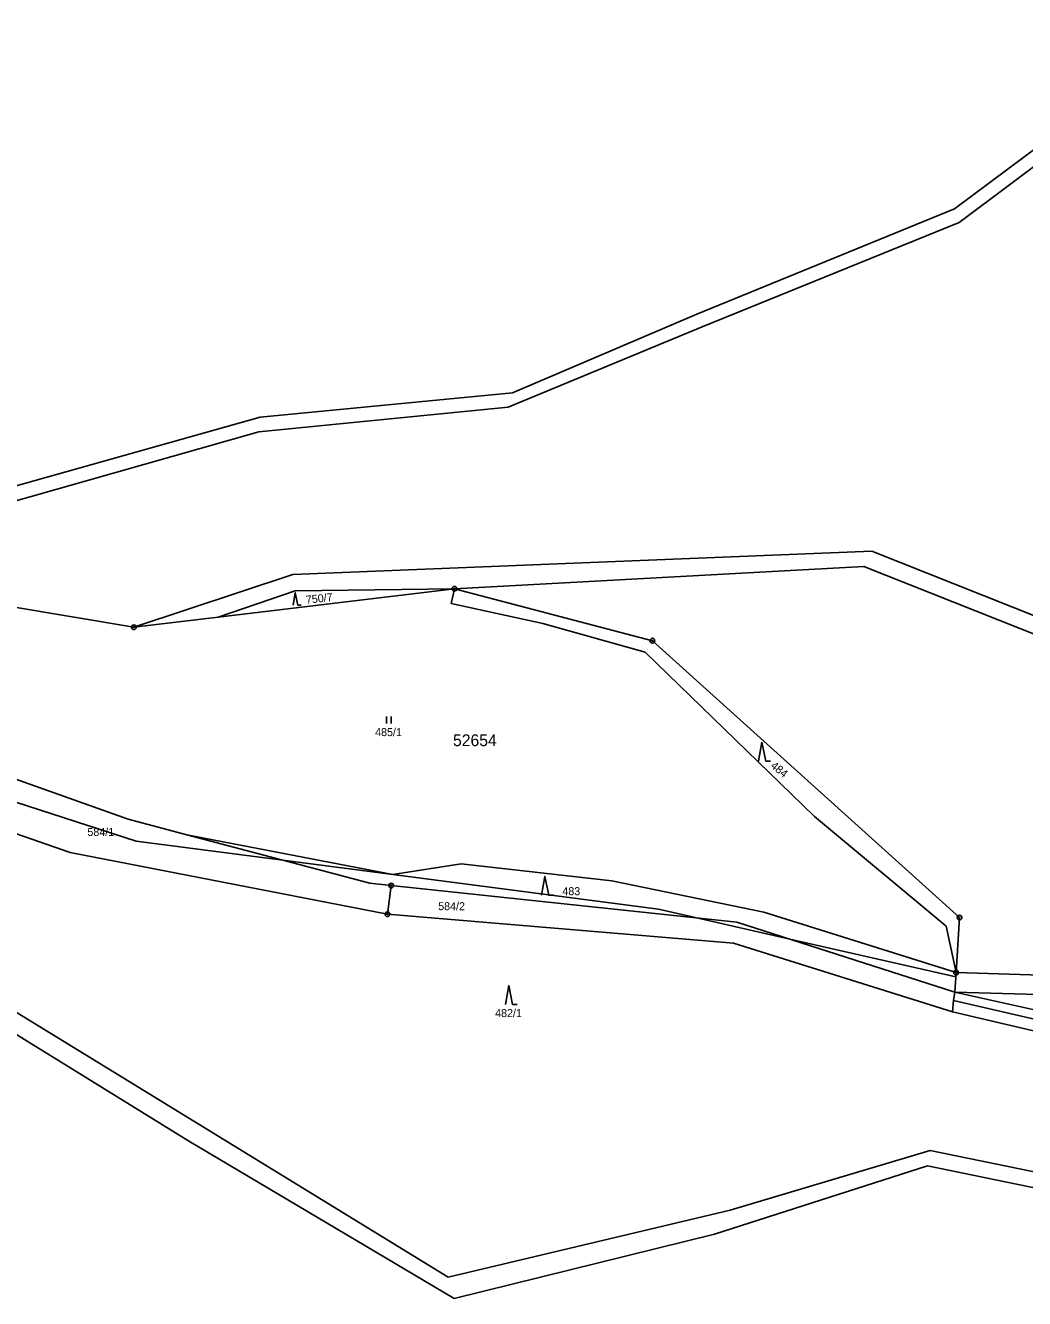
# Model space of a CAD drawing. Extents: x -547623 to -538651, y -1096714 to -1086522.
# Drawn here: x -546504 to -546291.7, y -1094212.2 to -1093941.7 of the extents above; entities that cross this region are included whole.
import ezdxf

# ---------------------------------------------------------------- set-up
doc = ezdxf.new("R2010")
doc.units = 0
for name, color, linetype in [('Vrstva 1', 7, 'Continuous'), ('Vrstva 25', 7, 'Continuous'), ('Vrstva 41', 7, 'Continuous'), ('Vrstva 52', 7, 'Continuous'), ('Vrstva 53', 7, 'Continuous'), ('Vrstva 83', 7, 'Continuous'), ('Vrstva 86', 7, 'Continuous')]:
    doc.layers.add(name, color=color, linetype=linetype)

msp = doc.modelspace()

# ---------------------------------------------------------------- linework, layer by layer
at = {"layer": 'Vrstva 1'}
for points in [[(-546306.56, -1093980.62), (-546254.34, -1093941.69)], [(-546305.57, -1093983.58), (-546252.67, -1093943.96)], [(-546361.33, -1094003.06), (-546306.56, -1093980.62)], [(-546360.21, -1094005.74), (-546305.57, -1093983.58)], [(-546400.53, -1094019.72), (-546361.33, -1094003.06)], [(-546401.47, -1094022.79), (-546360.21, -1094005.74)], [(-546454.11, -1094024.95), (-546400.53, -1094019.72)], [(-546454.45, -1094028.02), (-546401.47, -1094022.79)], [(-546516.62, -1094042.48), (-546454.11, -1094024.95)], [(-546515.86, -1094045.48), (-546454.45, -1094028.02)], [(-546447.23, -1094058.33), (-546324.17, -1094053.38)], [(-546324.17, -1094053.38), (-546276.76, -1094072.26)], [(-546480.96, -1094069.57), (-546447.23, -1094058.33)], [(-546412.86, -1094061.39), (-546325.84, -1094056.66)], [(-546325.84, -1094056.66), (-546278.4, -1094075.51)], [(-546446.68, -1094061.83), (-546463.05, -1094067.42)], [(-546412.86, -1094061.39), (-546446.68, -1094061.83)], [(-546412.86, -1094061.39), (-546413.54, -1094064.51)], [(-546413.54, -1094064.51), (-546394.08, -1094068.75)], [(-546394.08, -1094068.75), (-546372.34, -1094074.83)], [(-546372.34, -1094074.83), (-546336.31, -1094109.8)], [(-546482.18, -1094110.35), (-546546.38, -1094087.55)], [(-546541.02, -1094101.26), (-546494.51, -1094117.43)], [(-546336.31, -1094109.8), (-546308.36, -1094133.09)], [(-546469.69, -1094113.67), (-546482.18, -1094110.35)], [(-546430.84, -1094123.98), (-546469.69, -1094113.67)], [(-546425.93, -1094122.12), (-546469.69, -1094113.67)], [(-546427.09, -1094130.55), (-546494.51, -1094117.43)], [(-546411.42, -1094119.83), (-546425.93, -1094122.12)], [(-546411.42, -1094119.83), (-546379.4, -1094123.47)], [(-546347.13, -1094130.14), (-546379.4, -1094123.47)], [(-546430.84, -1094123.98), (-546426.27, -1094124.47)], [(-546426.27, -1094124.47), (-546427.09, -1094130.55)], [(-546426.27, -1094124.47), (-546352.88, -1094132.2)], [(-546353.55, -1094136.67), (-546427.09, -1094130.55)], [(-546306.25, -1094142.95), (-546347.13, -1094130.14)], [(-546352.88, -1094132.2), (-546306.55, -1094147.14)], [(-546308.36, -1094133.09), (-546306.25, -1094142.95)], [(-546307.02, -1094151.28), (-546353.55, -1094136.67)], [(-546306.25, -1094142.95), (-546085.16, -1094149.89)], [(-546414.19, -1094207.65), (-546513.02, -1094147.1)], [(-546306.55, -1094147.14), (-546261.88, -1094157.01)], [(-546306.55, -1094147.14), (-546088.75, -1094153.21)], [(-546306.79, -1094148.9), (-546307.02, -1094151.28)], [(-546514.52, -1094150.84), (-546469.15, -1094178.86)], [(-546307.02, -1094151.28), (-546261.09, -1094162.02)], [(-546469.15, -1094178.86), (-546412.89, -1094212.21)], [(-546311.73, -1094180.77), (-546354.29, -1094193.46)], [(-546257.56, -1094191.89), (-546311.73, -1094180.77)], [(-546357.57, -1094198.5), (-546312.34, -1094184.01)], [(-546312.34, -1094184.01), (-546256.92, -1094195.43)], [(-546354.29, -1094193.46), (-546414.19, -1094207.65)], [(-546412.89, -1094212.21), (-546357.57, -1094198.5)]]:
    msp.add_lwpolyline(points, dxfattribs=at)
at = {"layer": 'Vrstva 25'}
for p, q in [((-546427.3, -1094090), (-546427.3, -1094088.5)), ((-546426.3, -1094090), (-546426.3, -1094088.5))]:
    msp.add_line(p, q, dxfattribs=at)
for points in [[(-546447.14, -1094064.9), (-546446.67, -1094062.22), (-546446.13, -1094064.9), (-546445.46, -1094064.9)], [(-546348.21, -1094097.99), (-546347.51, -1094093.99), (-546346.71, -1094097.99), (-546345.71, -1094097.99)], [(-546394.33, -1094126.51), (-546393.63, -1094122.51), (-546392.83, -1094126.51), (-546391.83, -1094126.51)], [(-546402, -1094149.7), (-546401.3, -1094145.7), (-546400.5, -1094149.7), (-546399.5, -1094149.7)]]:
    msp.add_lwpolyline(points, dxfattribs=at)
at = {"layer": 'Vrstva 41'}
for points in [[(-546480.96, -1094069.57), (-546534.75, -1094060.56)], [(-546480.96, -1094069.57), (-546534.75, -1094060.56)], [(-546412.86, -1094061.39), (-546463.05, -1094067.42)], [(-546412.86, -1094061.39), (-546463.05, -1094067.42)], [(-546370.77, -1094072.42), (-546412.86, -1094061.39)], [(-546370.77, -1094072.42), (-546412.86, -1094061.39)], [(-546463.05, -1094067.42), (-546480.96, -1094069.57)], [(-546463.05, -1094067.42), (-546480.96, -1094069.57)], [(-546305.52, -1094131.25), (-546370.77, -1094072.42)], [(-546305.52, -1094131.25), (-546370.77, -1094072.42)], [(-546306.25, -1094142.95), (-546305.52, -1094131.25)], [(-546306.25, -1094142.95), (-546305.52, -1094131.25)], [(-546306.55, -1094147.14), (-546306.25, -1094142.95)], [(-546306.55, -1094147.14), (-546306.25, -1094142.95)], [(-546306.79, -1094148.9), (-546306.55, -1094147.14)], [(-546306.79, -1094148.9), (-546306.55, -1094147.14)], [(-546261.98, -1094159.21), (-546306.79, -1094148.9)], [(-546261.98, -1094159.21), (-546306.79, -1094148.9)]]:
    msp.add_lwpolyline(points, dxfattribs=at)
at = {"layer": 'Vrstva 52'}
for points in [[(-546527.53, -1094043.48), (-546530.41, -1094049.42), (-546532.46, -1094054.68), (-546534.75, -1094060.56), (-546480.96, -1094069.57), (-546463.05, -1094067.42), (-546412.86, -1094061.39), (-546370.77, -1094072.42), (-546305.52, -1094131.25), (-546306.25, -1094142.95), (-546306.31, -1094143.86)], [(-546715, -1094063.5), (-546705, -1094076.5), (-546657.5, -1094064.5), (-546657.68, -1094063.98), (-546659.83, -1094057.9), (-546660.5, -1094056), (-546659.48, -1094052.67), (-546658.7, -1094050.15), (-546658.5, -1094049.5), (-546634, -1094047), (-546619.5, -1094051.5), (-546534.5, -1094097.5), (-546480.5, -1094115), (-546449.34, -1094119.07), (-546425.93, -1094122.13), (-546369.5, -1094129.5), (-546361.72, -1094131.27), (-546341.57, -1094135.85), (-546306.31, -1094143.86)]]:
    msp.add_lwpolyline(points, dxfattribs=at)
at = {"layer": 'Vrstva 83'}
for centre, radius in [((-546412.86, -1094061.39), 0.5), ((-546412.86, -1094061.39), 0.1), ((-546480.96, -1094069.57), 0.5), ((-546480.96, -1094069.57), 0.1), ((-546370.77, -1094072.42), 0.5), ((-546370.77, -1094072.42), 0.1), ((-546426.27, -1094124.47), 0.5), ((-546426.27, -1094124.47), 0.1), ((-546427.09, -1094130.55), 0.5), ((-546427.09, -1094130.55), 0.1), ((-546305.52, -1094131.25), 0.5), ((-546305.52, -1094131.25), 0.1), ((-546306.25, -1094142.95), 0.5), ((-546306.25, -1094142.95), 0.1)]:
    msp.add_circle(centre, radius, dxfattribs=at)

# ---------------------------------------------------------------- texts
at = {"layer": 'Vrstva 53'}
msp.add_text('52654', height=2.5, dxfattribs=at).set_placement((-546413.16, -1094094.83))
at = {"layer": 'Vrstva 86'}
for s, rotation, p in [('750/7', 6.0111, (-546444.33, -1094064.58)), ('484', 320.6822, (-546345.81, -1094099.24))]:
    msp.add_text(s, height=1.7, rotation=rotation, dxfattribs=at).set_placement(p)
for s, p in [('485/1', (-546429.71, -1094092.7)), ('584/1', (-546490.85, -1094113.92)), ('483', (-546389.92, -1094126.5)), ('584/2', (-546416.31, -1094129.69)), ('482/1', (-546404.21, -1094152.4))]:
    msp.add_text(s, height=1.7, dxfattribs=at).set_placement(p)

doc.saveas('drawing.dxf')
